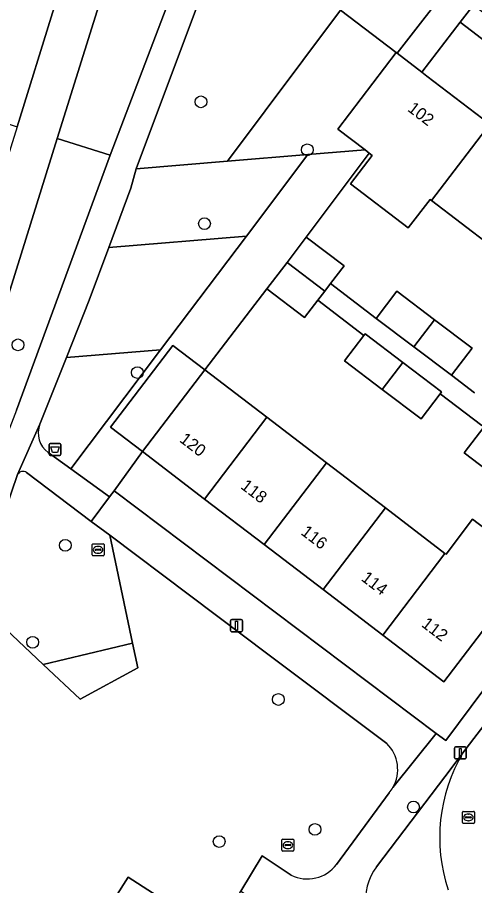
# Model space of a CAD drawing. Extents: x 159039 to 160102, y 381214 to 382524.
# Drawn here: x 159313.8 to 159351.8, y 381905.9 to 381978 of the extents above; entities that cross this region are included whole.
import ezdxf

# ---------------------------------------------------------------- set-up
doc = ezdxf.new("R2010")
doc.units = 0
for name, color, linetype in [('IMGEO_Afvalbak', 7, 'Continuous'), ('IMGEO_Boom', 7, 'Continuous'), ('IMGEO_Erf', 7, 'Continuous'), ('IMGEO_Fietspad_gesloten', 7, 'Continuous'), ('IMGEO_Groenvoorziening', 7, 'Continuous'), ('IMGEO_Lichtmast', 7, 'Continuous'), ('IMGEO_Pand', 7, 'Continuous'), ('IMGEO_Pand_nummerreeks', 7, 'Continuous'), ('IMGEO_Parkeervlak_open', 7, 'Continuous'), ('IMGEO_Rijbaan_lokaal_open', 7, 'Continuous'), ('IMGEO_Rioolput', 7, 'Continuous'), ('IMGEO_Terreindeel_open', 7, 'Continuous'), ('IMGEO_Voetpad_gesloten', 7, 'Continuous'), ('IMGEO_Voetpad_open', 7, 'Continuous')]:
    doc.layers.add(name, color=color, linetype=linetype)

msp = doc.modelspace()

# ---------------------------------------------------------------- linework, layer by layer
at = {"layer": 'IMGEO_Afvalbak'}
for p, q in [((159316.417, 381941.742), (159316.417, 381942.542)), ((159316.417, 381942.542), (159316.417, 381941.742)), ((159316.517, 381942.642), (159317.307, 381942.642)), ((159317.307, 381942.642), (159316.517, 381942.642)), ((159317.407, 381942.542), (159317.407, 381941.742)), ((159317.407, 381941.742), (159317.407, 381942.542)), ((159317.307, 381941.642), (159316.517, 381941.642)), ((159316.517, 381941.642), (159317.307, 381941.642))]:
    msp.add_line(p, q, dxfattribs=at)
msp.add_lwpolyline([(159316.56, 381942.356), (159317.264, 381942.356), (159317.115, 381941.886), (159316.709, 381941.886), (159316.56, 381942.356)], dxfattribs=at)
for centre, start, end in [((159316.517, 381942.542), 90, 180), ((159316.517, 381942.542), 90, 180), ((159317.307, 381942.542), 0, 90), ((159317.307, 381942.542), 360, 90), ((159316.517, 381941.742), 180, 270), ((159316.517, 381941.742), 180, 270), ((159317.307, 381941.742), 270, 0), ((159317.307, 381941.742), 270, 0)]:
    msp.add_arc(centre, 0.1, start, end, dxfattribs=at)
at = {"layer": 'IMGEO_Boom'}
for centre in [(159329.047, 381971.02), (159337.894, 381967.035), (159329.34, 381960.898), (159313.834, 381950.827), (159323.762, 381948.525), (159317.765, 381934.17), (159315.051, 381926.115), (159335.484, 381921.36), (159346.721, 381912.426), (159338.525, 381910.563), (159330.565, 381909.554)]:
    msp.add_circle(centre, 0.489, dxfattribs=at)
at = {"layer": 'IMGEO_Erf'}
for points in [[(159378.352, 381956.413), (159350.613, 381977.649), (159347.407, 381973.488), (159347.838, 381973.159), (159353.074, 381969.165)], [(159353.145, 381959.057), (159348.226, 381962.81), (159348.098, 381962.908), (159346.292, 381960.54), (159341.492, 381964.201), (159343.299, 381966.568), (159343.038, 381966.767), (159337.809, 381959.787), (159340.949, 381957.392), (159339.827, 381955.921), (159343.63, 381953.02), (159345.34, 381955.281), (159348.463, 381952.919), (159351.588, 381950.556), (159349.879, 381948.295), (159351.809, 381946.835)], [(159352.395, 381944.129), (159348.939, 381946.765), (159347.362, 381944.678), (159344.126, 381947.124), (159340.992, 381949.493), (159342.59, 381951.608), (159338.763, 381954.527), (159337.669, 381953.092), (159334.529, 381955.488), (159329.36, 381948.745), (159334.522, 381944.807), (159339.476, 381941.028), (159344.389, 381937.279), (159349.34, 381933.503), (159349.429, 381933.435), (159351.641, 381936.334), (159356.635, 381932.524)], [(159353.963, 381939.563), (159350.945, 381941.845), (159352.571, 381943.995)], [(159354.423, 381929.625), (159349.244, 381922.836), (159344.161, 381926.714), (159339.211, 381930.491), (159334.297, 381934.239), (159329.343, 381938.019), (159324.181, 381941.957), (159321.819, 381938.685), (159348.619, 381918.534), (159349.407, 381917.941), (159362.932, 381936.091)]]:
    msp.add_lwpolyline(points, dxfattribs=at)
at = {"layer": 'IMGEO_Fietspad_gesloten'}
for points in [[(159339.885, 382032.98), (159334.139, 382033.39), (159333.38, 382031.002), (159329.213, 382017.909), (159323.52, 382000), (159322.644, 381997.244), (159319.684, 381987.894), (159316.851, 381978.845), (159313.757, 381968.951), (159307.392, 381948.591), (159306.666, 381946.268), (159304.136, 381938.242), (159303.632, 381936.631), (159300.708, 381927.652), (159297.74, 381918.628), (159294.671, 381909.277), (159291.653, 381900.273), (159288.609, 381891.307), (159285.354, 381881.888), (159282.101, 381872.637), (159279.713, 381866.012), (159278.511, 381862.679), (159275.216, 381853.679)], [(159295.191, 381899.96), (159298.233, 381909.034), (159301.222, 381918.106), (159304.259, 381927.367), (159306.615, 381934.602), (159307.493, 381937.3), (159309.711, 381944.386), (159310.55, 381947.069), (159317.09, 381967.966), (159321.698, 381982.69), (159323.934, 381989.852), (159327.167, 382000), (159337.008, 382030.939)]]:
    msp.add_lwpolyline(points, dxfattribs=at)
at = {"layer": 'IMGEO_Groenvoorziening'}
for points in [[(159345.214, 382030.284), (159340.483, 382030.662), (159337.217, 382031.285), (159337.008, 382030.939), (159327.167, 382000), (159323.934, 381989.852), (159321.698, 381982.69), (159317.09, 381967.966), (159321.508, 381966.577), (159334.222, 382000)], [(159330.059, 382029.537), (159320.132, 382000), (159309.553, 381970.318), (159311.998, 381969.523), (159313.757, 381968.951), (159316.851, 381978.845), (159319.684, 381987.894), (159322.644, 381997.244), (159323.52, 382000), (159329.213, 382017.909)], [(159333.624, 381992.012), (159323.65, 381965.465), (159331.243, 381966.089), (159340.663, 381978.634), (159343.273, 381982.11), (159345.371, 381984.905), (159335.519, 381992.531)], [(159313.7, 381945.411), (159321.508, 381966.577), (159317.09, 381967.966), (159310.55, 381947.069), (159310.583, 381946.146), (159310.819, 381945.828), (159312.723, 381944.888)], [(159316.345, 381941.873), (159318.214, 381940.525), (159325.681, 381950.408), (159317.86, 381949.765), (159315.655, 381944.231)], [(159313.804, 381940.049), (159313.769, 381939.969), (159310.21, 381929.633), (159315.938, 381924.269), (159323.363, 381926.042), (159321.459, 381935.013)], [(159321.459, 381935.013), (159319.929, 381936.163), (159314.543, 381940.21)], [(159344.495, 381917.705), (159334.719, 381925.05), (159321.459, 381935.013), (159323.363, 381926.042), (159323.796, 381924), (159319.013, 381921.39), (159315.938, 381924.269), (159310.21, 381929.633), (159298.469, 381895.531), (159290.865, 381872.937)], [(159340.316, 381907.655), (159344.706, 381913.604)], [(159322.99, 381906.598), (159330.306, 381901.885), (159332.365, 381905.434), (159334.129, 381908.375), (159336.542, 381906.753)], [(159291.155, 381871.456), (159298.019, 381867.309), (159322.99, 381906.598)]]:
    msp.add_lwpolyline(points, dxfattribs=at)
for points in [[(159350.126, 381981.225), (159345.371, 381984.905), (159343.273, 381982.11), (159340.663, 381978.634), (159345.282, 381975.109), (159345.355, 381975.053)], [(159342.695, 381967.029), (159340.434, 381968.754), (159345.282, 381975.109), (159340.663, 381978.634), (159331.243, 381966.089), (159337.945, 381966.639)], [(159334.529, 381955.488), (159336.204, 381957.684), (159337.809, 381959.787), (159343.038, 381966.767), (159342.695, 381967.029), (159337.945, 381966.639), (159332.823, 381959.86), (159325.681, 381950.408), (159318.214, 381940.525), (159321.449, 381938.191), (159321.819, 381938.685), (159324.181, 381941.957), (159321.533, 381943.977), (159326.711, 381950.766), (159329.36, 381948.745)], [(159332.823, 381959.86), (159337.945, 381966.639), (159331.243, 381966.089), (159323.65, 381965.465), (159323.215, 381963.855), (159321.386, 381958.92)], [(159325.681, 381950.408), (159332.823, 381959.86), (159321.386, 381958.92), (159319.763, 381954.543), (159317.86, 381949.765)], [(159329.36, 381948.745), (159326.711, 381950.766), (159321.533, 381943.977), (159324.181, 381941.957)], [(159315.938, 381924.269), (159319.013, 381921.39), (159323.796, 381924), (159323.363, 381926.042)], [(159318.927, 381883.102), (159320.467, 381885.492), (159321.89, 381887.702), (159321.381, 381888.03), (159325.917, 381895.071), (159330.306, 381901.885), (159322.99, 381906.598), (159298.019, 381867.309), (159305.459, 381862.815), (159305.548, 381862.956), (159305.988, 381862.692), (159306.102, 381862.87), (159307.398, 381864.904), (159310.032, 381868.988), (159314.445, 381875.985)]]:
    msp.add_lwpolyline(points, close=True, dxfattribs=at)
for centre, radius, start, end in [((159317.514, 381943.495), 2, 158.40619, 234.21496), ((159314.244, 381939.806), 0.503, 53.50186, 151.07919), ((159342.388, 381915.541), 3.02, 330.21683, 45.75429), ((159342.339, 381915.569), 3.077, 320.30617, 330.22175), ((159337.878, 381909.509), 3.062, 244.13133, 322.75216)]:
    msp.add_arc(centre, radius, start, end, dxfattribs=at)
at = {"layer": 'IMGEO_Lichtmast'}
for p, q in [((159331.509, 381927.095), (159331.509, 381927.895)), ((159331.509, 381927.895), (159331.509, 381927.095)), ((159331.609, 381927.995), (159332.399, 381927.995)), ((159332.399, 381927.995), (159331.609, 381927.995)), ((159332.499, 381927.895), (159332.499, 381927.095)), ((159332.499, 381927.095), (159332.499, 381927.895)), ((159332.399, 381926.995), (159331.609, 381926.995)), ((159331.609, 381926.995), (159332.399, 381926.995)), ((159350.124, 381916.516), (159350.124, 381917.316)), ((159350.124, 381917.316), (159350.124, 381916.516)), ((159350.224, 381917.416), (159351.014, 381917.416)), ((159351.014, 381917.416), (159350.224, 381917.416)), ((159351.114, 381917.316), (159351.114, 381916.516)), ((159351.114, 381916.516), (159351.114, 381917.316)), ((159351.014, 381916.416), (159350.224, 381916.416)), ((159350.224, 381916.416), (159351.014, 381916.416))]:
    msp.add_line(p, q, dxfattribs=at)
for points in [[(159331.929, 381927.87), (159332.079, 381927.87), (159332.079, 381927.12), (159331.929, 381927.12), (159331.929, 381927.87)], [(159350.544, 381917.291), (159350.694, 381917.291), (159350.694, 381916.541), (159350.544, 381916.541), (159350.544, 381917.291)]]:
    msp.add_lwpolyline(points, dxfattribs=at)
for centre, start, end in [((159331.609, 381927.895), 90, 180), ((159331.609, 381927.895), 90, 180), ((159332.399, 381927.895), 0, 90), ((159332.399, 381927.895), 360, 90), ((159331.609, 381927.095), 180, 270), ((159331.609, 381927.095), 180, 270), ((159332.399, 381927.095), 270, 0), ((159332.399, 381927.095), 270, 0), ((159350.224, 381917.316), 90, 180), ((159350.224, 381917.316), 90, 180), ((159351.014, 381917.316), 0, 90), ((159351.014, 381917.316), 360, 90), ((159350.224, 381916.516), 180, 270), ((159350.224, 381916.516), 180, 270), ((159351.014, 381916.516), 270, 0), ((159351.014, 381916.516), 270, 0)]:
    msp.add_arc(centre, 0.1, start, end, dxfattribs=at)
at = {"layer": 'IMGEO_Pand'}
for points in [[(159353.074, 381969.165), (159347.838, 381973.159), (159347.407, 381973.488), (159345.355, 381975.053), (159345.282, 381975.109), (159340.434, 381968.754), (159342.695, 381967.029), (159343.038, 381966.767), (159343.299, 381966.568), (159341.492, 381964.201), (159346.292, 381960.54), (159348.098, 381962.908), (159348.226, 381962.81)], [(159353.145, 381959.057), (159357.993, 381965.412), (159353.074, 381969.165), (159348.226, 381962.81)], [(159337.809, 381959.787), (159336.204, 381957.684), (159339.344, 381955.288), (159339.827, 381955.921), (159340.949, 381957.392)], [(159336.204, 381957.684), (159334.529, 381955.488), (159337.669, 381953.092), (159338.763, 381954.527), (159339.344, 381955.288)], [(159346.744, 381950.666), (159348.463, 381952.919), (159345.34, 381955.281), (159343.63, 381953.02)], [(159351.588, 381950.556), (159348.463, 381952.919), (159346.744, 381950.666), (159349.879, 381948.295)], [(159342.59, 381951.608), (159340.992, 381949.493), (159344.126, 381947.124), (159345.839, 381949.369), (159342.695, 381951.746)], [(159345.839, 381949.369), (159344.126, 381947.124), (159347.362, 381944.678), (159348.939, 381946.765), (159349.065, 381946.931)], [(159334.522, 381944.807), (159329.36, 381948.745), (159324.181, 381941.957), (159329.343, 381938.019)], [(159334.522, 381944.807), (159329.343, 381938.019), (159334.297, 381934.239), (159339.476, 381941.028)], [(159355.707, 381941.849), (159352.679, 381944.138), (159352.571, 381943.995), (159350.945, 381941.845), (159353.963, 381939.563), (159355.588, 381941.693)], [(159339.211, 381930.491), (159344.389, 381937.279), (159339.476, 381941.028), (159334.297, 381934.239)], [(159344.161, 381926.714), (159349.34, 381933.503), (159344.389, 381937.279), (159339.211, 381930.491)], [(159354.423, 381929.625), (159356.635, 381932.524), (159351.641, 381936.334), (159349.429, 381933.435), (159349.34, 381933.503), (159344.161, 381926.714), (159349.244, 381922.836)]]:
    msp.add_lwpolyline(points, close=True, dxfattribs=at)
at = {"layer": 'IMGEO_Parkeervlak_open'}
msp.add_lwpolyline([(159350.832, 381916.923), (159349.936, 381915.749), (159343.639, 381907.464)], dxfattribs=at)
for centre, radius, start, end in [((159362.666, 381909.89), 13.766, 149.27576, 198.43283), ((159347.142, 381904.801), 4.4, 142.75309, 236.88787)]:
    msp.add_arc(centre, radius, start, end, dxfattribs=at)
at = {"layer": 'IMGEO_Rijbaan_lokaal_open'}
msp.add_lwpolyline([(159356.505, 381912.787), (159360.046, 381917.18), (159362.178, 381920.056), (159356.505, 381924.378), (159355.22, 381922.674), (159350.832, 381916.923)], dxfattribs=at)
msp.add_arc((159362.666, 381909.89), 13.766, 149.27576, 198.43283, dxfattribs=at)
at = {"layer": 'IMGEO_Rioolput'}
for p, q in [((159319.994, 381933.374), (159319.994, 381934.226)), ((159320.069, 381934.3), (159320.921, 381934.3)), ((159320.482, 381934.08), (159320.507, 381934.08)), ((159320.995, 381934.226), (159320.995, 381933.374)), ((159320.921, 381933.3), (159320.069, 381933.3)), ((159320.253, 381933.794), (159320.253, 381933.806)), ((159320.691, 381933.757), (159320.293, 381933.757)), ((159320.296, 381933.843), (159320.694, 381933.843)), ((159320.505, 381933.52), (159320.48, 381933.52)), ((159320.737, 381933.806), (159320.737, 381933.794)), ((159350.789, 381911.138), (159350.789, 381911.99)), ((159350.864, 381912.064), (159351.716, 381912.064)), ((159351.277, 381911.844), (159351.302, 381911.844)), ((159351.79, 381911.99), (159351.79, 381911.138)), ((159351.716, 381911.064), (159350.864, 381911.064)), ((159351.048, 381911.558), (159351.048, 381911.57)), ((159351.486, 381911.521), (159351.088, 381911.521)), ((159351.091, 381911.607), (159351.489, 381911.607)), ((159351.3, 381911.284), (159351.275, 381911.284)), ((159351.532, 381911.57), (159351.532, 381911.558)), ((159335.775, 381908.835), (159335.775, 381909.687)), ((159335.85, 381909.761), (159336.702, 381909.761)), ((159336.263, 381909.541), (159336.288, 381909.541)), ((159336.776, 381909.687), (159336.776, 381908.835)), ((159336.702, 381908.761), (159335.85, 381908.761)), ((159336.034, 381909.255), (159336.034, 381909.267)), ((159336.472, 381909.218), (159336.074, 381909.218)), ((159336.077, 381909.304), (159336.475, 381909.304)), ((159336.286, 381908.981), (159336.261, 381908.981)), ((159336.518, 381909.267), (159336.518, 381909.255))]:
    msp.add_line(p, q, dxfattribs=at)
for points in [[(159319.994, 381933.374), (159319.994, 381934.226)], [(159320.069, 381934.3), (159320.921, 381934.3)], [(159320.995, 381934.226), (159320.995, 381933.374)], [(159320.921, 381933.3), (159320.069, 381933.3)], [(159350.789, 381911.138), (159350.789, 381911.99)], [(159350.864, 381912.064), (159351.716, 381912.064)], [(159351.79, 381911.99), (159351.79, 381911.138)], [(159351.716, 381911.064), (159350.864, 381911.064)], [(159335.775, 381908.835), (159335.775, 381909.687)], [(159335.85, 381909.761), (159336.702, 381909.761)], [(159336.776, 381909.687), (159336.776, 381908.835)], [(159336.702, 381908.761), (159335.85, 381908.761)]]:
    msp.add_lwpolyline(points, dxfattribs=at)
for centre, radius, start, end in [((159320.071, 381934.224), 0.0765, 91.55205, 178.44795), ((159320.071, 381934.224), 0.0765, 91.55205, 178.44795), ((159320.919, 381934.224), 0.0765, 1.55205, 88.44795), ((159320.919, 381934.224), 0.0765, 1.55205, 88.44795), ((159320.071, 381933.376), 0.0765, 181.55205, 268.44795), ((159320.071, 381933.376), 0.0765, 181.55205, 268.44795), ((159320.293, 381933.803), 0.0403, 85.87752, 175.75265), ((159320.29, 381933.793), 0.0366, 178.93798, 274.71019), ((159320.694, 381933.8), 0.043, 264.86636, 352.45326), ((159320.698, 381933.805), 0.0386, 1.73085, 96.63898), ((159320.919, 381933.376), 0.0765, 271.55205, 358.44795), ((159320.919, 381933.376), 0.0765, 271.55205, 358.44795), ((159350.866, 381911.988), 0.0765, 91.55205, 178.44795), ((159350.866, 381911.988), 0.0765, 91.55205, 178.44795), ((159351.714, 381911.988), 0.0765, 1.55205, 88.44795), ((159351.714, 381911.988), 0.0765, 1.55205, 88.44795), ((159350.866, 381911.14), 0.0765, 181.55205, 268.44795), ((159350.866, 381911.14), 0.0765, 181.55205, 268.44795), ((159351.088, 381911.567), 0.0403, 85.87752, 175.75265), ((159351.085, 381911.557), 0.0366, 178.93798, 274.71019), ((159351.489, 381911.564), 0.043, 264.86636, 352.45326), ((159351.493, 381911.569), 0.0386, 1.73085, 96.63898), ((159351.714, 381911.14), 0.0765, 271.55205, 358.44795), ((159351.714, 381911.14), 0.0765, 271.55205, 358.44795), ((159335.852, 381909.685), 0.0765, 91.55205, 178.44795), ((159335.852, 381909.685), 0.0765, 91.55205, 178.44795), ((159336.7, 381909.685), 0.0765, 1.55205, 88.44795), ((159336.7, 381909.685), 0.0765, 1.55205, 88.44795), ((159335.852, 381908.837), 0.0765, 181.55205, 268.44795), ((159335.852, 381908.837), 0.0765, 181.55205, 268.44795), ((159336.074, 381909.264), 0.0403, 85.87752, 175.75265), ((159336.071, 381909.254), 0.0366, 178.93798, 274.71019), ((159336.475, 381909.261), 0.043, 264.86636, 352.45326), ((159336.479, 381909.266), 0.0386, 1.73085, 96.63898), ((159336.7, 381908.837), 0.0765, 271.55205, 358.44795), ((159336.7, 381908.837), 0.0765, 271.55205, 358.44795)]:
    msp.add_arc(centre, radius, start, end, dxfattribs=at)
for centre, major_axis, ratio, start_param, end_param in [((159320.481, 381933.8), (-0.387, 0.002), 0.722429, 4.712389, 7.853982), ((159320.506, 381933.8), (-0.39, 0.002), 0.717154, 1.570796, 4.712389), ((159351.276, 381911.564), (-0.387, 0.002), 0.722429, 4.712389, 7.853982), ((159351.301, 381911.564), (-0.39, 0.002), 0.717154, 1.570796, 4.712389), ((159336.262, 381909.261), (-0.387, 0.002), 0.722429, 4.712389, 7.853982), ((159336.287, 381909.261), (-0.39, 0.002), 0.717154, 1.570796, 4.712389)]:
    msp.add_ellipse(centre, major_axis=major_axis, ratio=ratio, start_param=start_param, end_param=end_param, dxfattribs=at)
at = {"layer": 'IMGEO_Terreindeel_open'}
msp.add_lwpolyline([(159350.613, 381977.649), (159352.157, 381979.652), (159350.126, 381981.225), (159345.355, 381975.053), (159347.407, 381973.488)], close=True, dxfattribs=at)
at = {"layer": 'IMGEO_Voetpad_gesloten'}
for points in [[(159345.745, 382029.275), (159334.222, 382000), (159321.508, 381966.577), (159313.7, 381945.411), (159312.235, 381941.67), (159308.88, 381931.92), (159285.901, 381864.708), (159284.837, 381861.242), (159277.012, 381835.741), (159271.191, 381818.683), (159276.102, 381815.568), (159277.233, 381818.076)], [(159290.865, 381872.937), (159298.469, 381895.531), (159310.21, 381929.633), (159313.769, 381939.969), (159313.804, 381940.049), (159315.655, 381944.231), (159317.86, 381949.765), (159319.763, 381954.543), (159321.386, 381958.92), (159323.215, 381963.855), (159323.65, 381965.465), (159333.624, 381992.012), (159335.192, 381996.192)], [(159315.655, 381944.231), (159313.804, 381940.049)], [(159318.214, 381940.525), (159316.345, 381941.873)], [(159314.543, 381940.21), (159319.929, 381936.163), (159321.449, 381938.191), (159318.214, 381940.525)]]:
    msp.add_lwpolyline(points, dxfattribs=at)
for centre, radius, start, end in [((159317.514, 381943.495), 2, 158.40619, 234.21496), ((159314.244, 381939.806), 0.503, 53.50186, 151.07919)]:
    msp.add_arc(centre, radius, start, end, dxfattribs=at)
at = {"layer": 'IMGEO_Voetpad_open'}
for points in [[(159411.384, 382000), (159398.618, 381983.116), (159397.577, 381981.74), (159383.263, 381962.809), (159381.764, 381960.886), (159379.871, 381958.305), (159379.509, 381957.83), (159378.352, 381956.413), (159364.085, 381937.613), (159363.026, 381936.217), (159362.932, 381936.091), (159349.407, 381917.941), (159348.619, 381918.534), (159345.009, 381914.041)], [(159351.809, 381946.835), (159349.879, 381948.295), (159346.744, 381950.666), (159343.63, 381953.02), (159339.827, 381955.921), (159339.344, 381955.288), (159338.763, 381954.527), (159342.59, 381951.608), (159342.695, 381951.746), (159345.839, 381949.369), (159349.065, 381946.931), (159348.939, 381946.765), (159352.395, 381944.129)], [(159321.819, 381938.685), (159321.449, 381938.191), (159319.929, 381936.163), (159321.459, 381935.013), (159334.719, 381925.05), (159344.495, 381917.705)], [(159345.009, 381914.041), (159348.619, 381918.534), (159321.819, 381938.685)], [(159343.639, 381907.464), (159349.936, 381915.749), (159350.832, 381916.923), (159355.22, 381922.674), (159356.505, 381924.378), (159358.041, 381926.414), (159361.248, 381930.665), (159364.911, 381935.394)], [(159344.706, 381913.604), (159340.316, 381907.655)], [(159336.542, 381906.753), (159334.129, 381908.375), (159332.365, 381905.434), (159350.052, 381893.861), (159359.727, 381887.759), (159359.86, 381887.675), (159363.058, 381885.654)]]:
    msp.add_lwpolyline(points, dxfattribs=at)
msp.add_lwpolyline([(159352.11, 381978.74), (159352.56, 381979.34), (159352.157, 381979.652), (159350.613, 381977.649), (159378.352, 381956.413), (159379.509, 381957.83)], close=True, dxfattribs=at)
for centre, radius, start, end in [((159342.388, 381915.541), 3.02, 330.21683, 45.75429), ((159342.339, 381915.569), 3.077, 320.30617, 330.22175), ((159337.878, 381909.509), 3.062, 244.13133, 322.75216), ((159347.142, 381904.801), 4.4, 142.75309, 236.88787)]:
    msp.add_arc(centre, radius, start, end, dxfattribs=at)

# ---------------------------------------------------------------- texts
at = {"layer": 'IMGEO_Pand_nummerreeks'}
for s, rotation, p in [('102', 322.66034, (159346.164, 381970.31)), ('120', 322.65936, (159327.195, 381942.828)), ('118', 322.65936, (159332.28, 381938.948)), ('116', 322.65936, (159337.291, 381935.125)), ('114', 322.65936, (159342.303, 381931.301)), ('112', 322.66034, (159347.314, 381927.479))]:
    msp.add_text(s, height=1, rotation=rotation, dxfattribs=at).set_placement(p)

doc.saveas('drawing.dxf')
